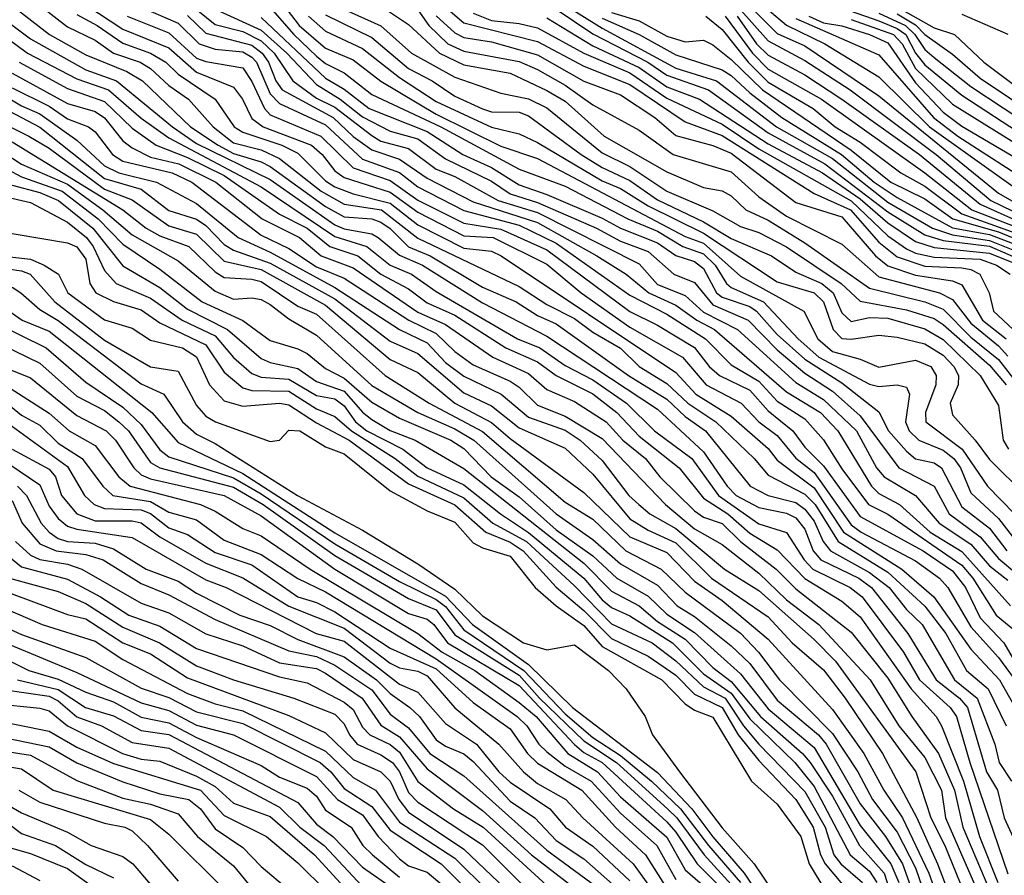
# Model space of a CAD drawing. Header units: metres. Extents: x -51132 to -49532, y -231222 to -229437.
# Tile 594 of 656: x -50220 to -50167, y -229826 to -229780. Entities that reach past the tile are written whole.
import ezdxf

# ---------------------------------------------------------------- set-up
doc = ezdxf.new("R2010")
doc.units = ezdxf.units.M
for name, color, linetype in [('CONTOUR_HALF', 8, 'Continuous'), ('CONTOUR_INDEX', 1, 'Continuous'), ('CONTOUR_INTER', 3, 'Continuous')]:
    doc.layers.add(name, color=color, linetype=linetype)

msp = doc.modelspace()

# ---------------------------------------------------------------- linework, layer by layer
at = {"layer": 'CONTOUR_HALF'}
for points, elevation in [([(-50222.58, -229777.645), (-50218.556, -229780.759), (-50216.58, -229781.854), (-50214.365, -229782.759), (-50213.52, -229783.259), (-50210.904, -229785.759), (-50209.402, -229786.759), (-50208.58, -229787.202), (-50207.08, -229787.654), (-50206.58, -229787.92), (-50203.58, -229790.088), (-50202.58, -229790.651), (-50201.08, -229790.756), (-50200.58, -229790.942), (-50200.08, -229791.279), (-50199.08, -229792.273), (-50197.904, -229792.759), (-50195.08, -229794.46), (-50193.252, -229795.259), (-50192.08, -229795.999), (-50191.08, -229796.449), (-50187.145, -229799.259), (-50185.08, -229800.535), (-50184.08, -229801.482), (-50182.971, -229802.259), (-50180.554, -229805.259), (-50179.58, -229805.769), (-50178.08, -229806.15), (-50177.58, -229806.514), (-50177.08, -229807.164), (-50176.596, -229808.259), (-50176.204, -229808.759), (-50174.08, -229809.934), (-50173.006, -229810.759), (-50172.08, -229811.956), (-50171.231, -229812.759), (-50169.462, -229815.759), (-50168.248, -229816.759), (-50167.29, -229819.259), (-50167.051, -229820.259), (-50166.372, -229821.259)], 39.5), ([(-50206.58, -229779.289), (-50205.312, -229780.759), (-50204.08, -229781.92), (-50203.58, -229782.325), (-50202.58, -229782.829), (-50201.08, -229784.014), (-50197.328, -229785.759), (-50193.08, -229788.061), (-50190.58, -229788.987), (-50187.192, -229790.759), (-50185.58, -229791.423), (-50184.2, -229792.259), (-50183.08, -229792.651), (-50182.454, -229793.259), (-50181.837, -229794.259), (-50181.58, -229794.482), (-50179.821, -229795.259), (-50177.948, -229797.259), (-50176.824, -229798.259), (-50174.08, -229799.726), (-50173.58, -229799.853), (-50172.58, -229799.768), (-50172.08, -229799.895), (-50171.908, -229800.259), (-50172.122, -229801.759), (-50171.93, -229802.259), (-50171.412, -229802.759), (-50170.08, -229803.31), (-50169.509, -229803.759), (-50169.151, -229804.259), (-50168.58, -229805.616), (-50167.08, -229807.015), (-50164.199, -229810.759)], 34.5), ([(-50203.08, -229779.162), (-50200.58, -229780.275), (-50198.915, -229781.759), (-50196.58, -229783.057), (-50194.08, -229783.925), (-50192.58, -229784.245), (-50191.58, -229784.73), (-50188.58, -229787.171), (-50187.08, -229787.918), (-50185.08, -229789.253), (-50182.58, -229790.327), (-50181.08, -229791.175), (-50180.08, -229791.487), (-50178.58, -229792.279), (-50175.611, -229794.259), (-50174.58, -229795.219), (-50172.08, -229795.693), (-50170.58, -229796.166), (-50170.08, -229796.478), (-50167.58, -229798.691), (-50166.672, -229799.759)], 32.5), ([(-50197.078, -229779.259), (-50196.08, -229780.11), (-50192.08, -229781.135), (-50189.58, -229782.474), (-50187.08, -229783.457), (-50184.08, -229785.493), (-50182.08, -229786.222), (-50177.08, -229789.382), (-50175.102, -229790.259), (-50173.58, -229792.021), (-50172.58, -229792.821), (-50171.08, -229793.323), (-50169.08, -229793.409), (-50168.58, -229793.498), (-50168.091, -229793.759), (-50167.586, -229794.759), (-50167.355, -229795.759), (-50165.74, -229797.259)], 30.5), ([(-50191.08, -229778.824), (-50188.58, -229780.414), (-50184.58, -229782.573), (-50182.381, -229783.259), (-50179.123, -229785.759), (-50176.08, -229787.476), (-50173.08, -229789.84), (-50170.664, -229791.259), (-50169.58, -229791.625), (-50167.58, -229791.921), (-50165.486, -229792.759)], 28.5), ([(-50181.211, -229779.259), (-50179.58, -229781.096), (-50177.58, -229782.155), (-50175.131, -229783.759), (-50170.472, -229787.259), (-50167.505, -229789.759), (-50164.58, -229791.165)], 25.5), ([(-50180.08, -229778.983), (-50178.58, -229780.24), (-50176.499, -229781.259), (-50173.58, -229783.045), (-50170.817, -229785.759), (-50164.08, -229790.572), (-50162.776, -229791.759), (-50161.051, -229793.759), (-50159.08, -229794.995), (-50158.05, -229796.259), (-50157.58, -229797.311), (-50156.899, -229798.259), (-50156.349, -229798.759), (-50154.58, -229799.864), (-50152.939, -229801.259), (-50151.622, -229802.759), (-50150.418, -229804.759), (-50148.64, -229806.259), (-50143.739, -229811.759), (-50143.02, -229812.759), (-50142.021, -229813.759), (-50141.114, -229815.759), (-50140.037, -229817.259), (-50139.515, -229820.259)], 24.5), ([(-50217.08, -229779.667), (-50215.964, -229780.259), (-50214.58, -229781.227), (-50213.083, -229781.759), (-50212.249, -229782.259), (-50211.58, -229782.897), (-50209.579, -229784.259), (-50208.534, -229785.759), (-50208.08, -229786.058), (-50205.957, -229786.759), (-50205.08, -229787.191), (-50203.58, -229788.684), (-50203.08, -229789.011), (-50202.08, -229789.404), (-50200.08, -229789.899), (-50198.58, -229791.074), (-50196.08, -229792.344), (-50194.58, -229792.509), (-50194.067, -229792.759), (-50184.58, -229799.094), (-50183.5, -229800.259), (-50181.58, -229801.453), (-50179.58, -229803.222), (-50179.08, -229803.856), (-50177.08, -229805.357), (-50175.486, -229807.759), (-50172.324, -229809.759), (-50170.582, -229811.259), (-50168.58, -229814.101), (-50167.023, -229815.759), (-50166.182, -229817.259)], 38.5), ([(-50214.345, -229779.759), (-50212.08, -229780.657), (-50210.58, -229782.026), (-50210.08, -229782.221), (-50208.08, -229782.55), (-50207.58, -229783.292), (-50206.894, -229784.759), (-50206.58, -229785.105), (-50203.84, -229786.259), (-50202.08, -229787.992), (-50200.08, -229788.678), (-50198.58, -229789.732), (-50196.08, -229790.986), (-50194.08, -229791.309), (-50191.58, -229792.427), (-50187.08, -229795.785), (-50185.58, -229796.518), (-50183.58, -229797.739), (-50182.776, -229798.759), (-50182.218, -229799.259), (-50180.58, -229800.055), (-50179.58, -229801.163), (-50178.239, -229802.259), (-50177.58, -229803.149), (-50176.58, -229804.146), (-50174.58, -229806.903), (-50171.172, -229808.759), (-50169.58, -229809.846), (-50168.867, -229810.759), (-50168.08, -229812.398), (-50166.787, -229813.759), (-50166.08, -229814.971)], 37.5), ([(-50211.08, -229779.72), (-50210.08, -229780.67), (-50207.58, -229781.327), (-50207.022, -229781.759), (-50206.674, -229782.259), (-50206.286, -229783.259), (-50205.93, -229783.759), (-50203.178, -229785.259), (-50202.08, -229786.283), (-50201.08, -229787.008), (-50199.58, -229787.515), (-50198.08, -229788.548), (-50195.58, -229789.828), (-50192.08, -229790.955), (-50188.877, -229792.759), (-50187.284, -229793.759), (-50186.041, -229794.759), (-50184.58, -229795.436), (-50183.437, -229796.259), (-50182.491, -229796.759), (-50178.58, -229800.133), (-50176.747, -229801.259), (-50175.791, -229802.259), (-50173.972, -229805.259), (-50173.58, -229805.648), (-50172.446, -229806.259), (-50170.784, -229807.759), (-50169.08, -229808.807), (-50166.431, -229811.759)], 36.5), ([(-50209.58, -229779.368), (-50207.08, -229780.513), (-50205.679, -229781.759), (-50204.08, -229783.471), (-50202.798, -229784.259), (-50201.58, -229785.222), (-50200.08, -229786), (-50198.58, -229786.408), (-50197.08, -229787.498), (-50194.58, -229788.702), (-50193.58, -229789.402), (-50192.08, -229789.859), (-50188.88, -229791.259), (-50187.58, -229791.973), (-50186.08, -229792.525), (-50184.695, -229793.759), (-50183.58, -229794.202), (-50182.58, -229795.425), (-50180.656, -229796.259), (-50179.08, -229797.852), (-50177.58, -229799.127), (-50176.08, -229800.099), (-50174.58, -229801.442), (-50172.484, -229804.259), (-50170.58, -229805.251), (-50169.758, -229806.759), (-50168.08, -229808), (-50167.08, -229809.183), (-50166.08, -229810.016)], 35.5), ([(-50204.513, -229779.759), (-50203.58, -229780.568), (-50201.58, -229781.502), (-50199.58, -229783.079), (-50197.58, -229784.387), (-50194.58, -229785.782), (-50193.08, -229786.132), (-50192.08, -229786.604), (-50188.58, -229788.692), (-50187.58, -229789.114), (-50186.08, -229790.043), (-50183.08, -229791.531), (-50179.08, -229794.162), (-50177.08, -229794.766), (-50176.569, -229795.259), (-50176.059, -229796.759), (-50175.58, -229797.238), (-50175.08, -229797.279), (-50173.58, -229797.066), (-50172.58, -229797.169), (-50171.08, -229797.534), (-50170.08, -229798.143), (-50169.501, -229798.759), (-50169.26, -229799.259), (-50169.269, -229799.759), (-50169.702, -229800.759), (-50169.58, -229801.393), (-50168.343, -229802.759), (-50167.58, -229803.804), (-50165.603, -229805.759)], 33.5), ([(-50198.58, -229779.413), (-50197.98, -229780.259), (-50196.958, -229781.259), (-50196.08, -229781.65), (-50193.08, -229782.215), (-50192.08, -229782.642), (-50190.58, -229783.496), (-50189.08, -229784.569), (-50186.58, -229785.934), (-50184.735, -229787.259), (-50181.58, -229788.193), (-50180.08, -229789.563), (-50178.58, -229790.601), (-50175.58, -229792.123), (-50173.58, -229793.897), (-50170.278, -229794.759), (-50169.58, -229795.129), (-50168.58, -229796.421), (-50167.08, -229797.645), (-50166.58, -229798.201)], 31.5), ([(-50191.58, -229779.854), (-50189.08, -229781.361), (-50186.58, -229782.537), (-50185.08, -229783.584), (-50183.298, -229784.259), (-50179.58, -229786.681), (-50176.629, -229788.259), (-50174.58, -229789.667), (-50173.08, -229790.965), (-50171.58, -229791.987), (-50170.58, -229792.315), (-50167.58, -229792.611), (-50166.08, -229793.21)], 29.5), ([(-50188.08, -229779.559), (-50186.58, -229780.012), (-50185.08, -229780.842), (-50184.08, -229781.145), (-50183.08, -229781.061), (-50182.58, -229781.316), (-50181.58, -229782.1), (-50179.89, -229783.759), (-50175.08, -229787.022), (-50172.924, -229788.759), (-50171.08, -229789.669), (-50169.569, -229790.759), (-50167.08, -229791.465), (-50165.08, -229792.29)], 27.5), ([(-50181.905, -229779.759), (-50180.434, -229781.759), (-50179.58, -229782.637), (-50176.688, -229784.259), (-50171.08, -229788.253), (-50168.521, -229790.259), (-50165.08, -229791.611)], 26.5), ([(-50177.375, -229779.759), (-50176.58, -229780.113), (-50175.58, -229780.286), (-50174.084, -229780.759), (-50173.08, -229781.203), (-50171.58, -229783.37), (-50170.08, -229784.959), (-50169.08, -229785.718), (-50166.08, -229787.483), (-50161.58, -229791.038), (-50160.58, -229792.178), (-50157.81, -229794.759), (-50155.917, -229797.259), (-50152.58, -229799.924), (-50150.876, -229801.759), (-50149.58, -229803.569), (-50148.544, -229804.759), (-50147.08, -229805.979), (-50144.58, -229808.783), (-50142.658, -229810.259), (-50142.179, -229810.759), (-50141.58, -229811.703), (-50139.75, -229813.759)], 23.5), ([(-50175.08, -229779.493), (-50173.58, -229780.002), (-50172.58, -229780.42), (-50172.106, -229780.759), (-50171.577, -229781.759), (-50171.08, -229782.39), (-50169.08, -229784.043), (-50165.58, -229786.313), (-50162.58, -229788.717), (-50159.681, -229790.759), (-50156.58, -229793.487), (-50156.08, -229793.981), (-50153.58, -229797.519), (-50152.08, -229798.677), (-50150.08, -229800.576), (-50148.811, -229802.259), (-50146.08, -229804.966), (-50144.58, -229806.745), (-50139.58, -229810.427)], 22.5), ([(-50172.58, -229779.625), (-50171.58, -229780.225), (-50171.08, -229780.744), (-50169.58, -229781.818), (-50168.08, -229783.112), (-50164.895, -229785.259)], 21.5), ([(-50169.08, -229779.651), (-50166.58, -229780.737)], 20.5), ([(-50221.793, -229780.259), (-50219.752, -229781.759), (-50217.08, -229783.147), (-50215.355, -229783.759), (-50213.58, -229785.294), (-50212.08, -229786.359), (-50207.08, -229789.017), (-50203.08, -229791.711), (-50201.353, -229792.259), (-50200.08, -229793.262), (-50198.921, -229793.759), (-50197.58, -229794.691), (-50193.17, -229797.259), (-50191.964, -229797.759), (-50190.58, -229798.705), (-50189.08, -229799.487), (-50187.258, -229800.759), (-50185.749, -229802.259), (-50183.71, -229803.759), (-50182.264, -229805.759), (-50180.08, -229807.303), (-50178.58, -229807.765), (-50177.633, -229809.259), (-50177.157, -229809.759), (-50175.137, -229810.759), (-50174.475, -229811.259), (-50172.238, -229814.259), (-50171.371, -229815.759), (-50169.713, -229817.259), (-50169.356, -229817.759), (-50168.64, -229820.259), (-50166.58, -229826.29)], 40.5), ([(-50220.58, -229782.849), (-50217.58, -229784.5), (-50216.08, -229784.929), (-50215.58, -229785.27), (-50214.58, -229786.527), (-50214.08, -229786.902), (-50213.08, -229787.402), (-50211.534, -229787.759), (-50209.54, -229788.759), (-50207.015, -229790.759), (-50204.994, -229791.759), (-50203.821, -229792.759), (-50202.08, -229793.409), (-50198.58, -229795.823), (-50197.08, -229796.493), (-50194.51, -229798.259), (-50192.58, -229799.142), (-50191.58, -229800.021), (-50190.08, -229800.663), (-50188.358, -229801.759), (-50187.459, -229802.759), (-50186.239, -229803.759), (-50185.447, -229804.759), (-50183.58, -229806.599), (-50183.08, -229806.938), (-50182.08, -229807.281), (-50181.08, -229808.268), (-50179.134, -229809.759), (-50178.08, -229810.827), (-50175.08, -229813.176), (-50173.08, -229815.668), (-50171.786, -229817.759), (-50170.346, -229819.759), (-50169.468, -229821.759), (-50169.021, -229823.759), (-50166.905, -229828.759)], 41.5), ([(-50222.08, -229783.427), (-50220.08, -229784.616), (-50219.08, -229785.052), (-50217.08, -229786.479), (-50215.58, -229787.869), (-50214.798, -229788.259), (-50212.755, -229788.759), (-50210.58, -229789.92), (-50208.325, -229791.759), (-50206.58, -229792.57), (-50203.08, -229794.473), (-50199.58, -229796.765), (-50198.08, -229797.476), (-50197.08, -229798.548), (-50196.08, -229799.297), (-50194.059, -229800.259), (-50192.58, -229801.507), (-50190.58, -229802.214), (-50189.77, -229802.759), (-50188.58, -229803.871), (-50187.126, -229805.759), (-50186.585, -229806.259), (-50185.999, -229806.759), (-50184.58, -229807.551), (-50181.945, -229809.759), (-50180.08, -229810.921), (-50177.08, -229813.58), (-50175.92, -229814.759), (-50171.572, -229820.759), (-50170.749, -229823.259), (-50169.99, -229824.759), (-50168.563, -229828.259)], 42.5), ([(-50222.08, -229785.069), (-50219.676, -229786.259), (-50218.58, -229786.926), (-50215.58, -229789.145), (-50214.08, -229789.714), (-50212.08, -229791.139), (-50210.58, -229791.592), (-50209.08, -229793.055), (-50207.08, -229793.498), (-50203.58, -229795.435), (-50200.08, -229798.378), (-50198.58, -229799.098), (-50196.58, -229800.759), (-50194.58, -229801.812), (-50193.58, -229802.669), (-50189.58, -229805.594), (-50187.08, -229808.008), (-50185.08, -229808.862), (-50183.58, -229810.409), (-50182.08, -229811.463), (-50179.58, -229813.553), (-50176.08, -229817.382), (-50174.391, -229819.759), (-50173.295, -229821.759), (-50172.294, -229823.259), (-50170.862, -229826.259), (-50169.251, -229830.759)], 43.5), ([(-50221.08, -229787.138), (-50220.08, -229787.778), (-50217.58, -229788.877), (-50215.666, -229790.259), (-50214.08, -229791.627), (-50211.58, -229793.026), (-50209.58, -229794.671), (-50208.58, -229795.103), (-50207.58, -229795.045), (-50207.08, -229795.131), (-50206.58, -229795.403), (-50205.58, -229796.187), (-50204.08, -229797.067), (-50201.08, -229799.794), (-50198.581, -229801.259), (-50196.58, -229802.14), (-50195.55, -229802.759), (-50191.08, -229806.759), (-50189.08, -229808.161), (-50187.58, -229809.476), (-50185.58, -229810.629), (-50184.505, -229811.759), (-50183.58, -229812.329), (-50181.58, -229813.926), (-50180.58, -229814.873), (-50179.08, -229816.867), (-50176.855, -229818.759), (-50176.426, -229819.259), (-50174.58, -229822.503), (-50173.206, -229824.259), (-50172.285, -229825.759), (-50170.145, -229831.759)], 44.5), ([(-50220.58, -229788.918), (-50219.08, -229789.316), (-50218.072, -229789.759), (-50216.205, -229791.259), (-50214.58, -229793.295), (-50212.58, -229794.483), (-50211.08, -229795.645), (-50208.896, -229796.759), (-50207.08, -229798.33), (-50206.58, -229798.55), (-50205.08, -229798.872), (-50204.08, -229799.574), (-50202.58, -229800.1), (-50201.58, -229801.25), (-50201.08, -229801.647), (-50200.08, -229802.232), (-50198.721, -229802.759), (-50196.08, -229804.296), (-50189.58, -229809.442), (-50188.08, -229810.952), (-50186.58, -229811.755), (-50185.58, -229812.595), (-50184.08, -229813.553), (-50182.58, -229815.09), (-50181.58, -229815.855), (-50179.985, -229817.759), (-50177.709, -229819.759), (-50177.294, -229820.259), (-50176.08, -229822.083), (-50174.627, -229824.759), (-50173.29, -229826.259), (-50172.323, -229829.259)], 45.5), ([(-50220.58, -229791.541), (-50217.58, -229792.058), (-50217.08, -229792.276), (-50216.58, -229792.932), (-50216.377, -229794.259), (-50216.04, -229794.759), (-50215.08, -229795.244), (-50213.58, -229795.699), (-50212.58, -229796.389), (-50210.08, -229797.591), (-50209.08, -229799.072), (-50208.08, -229799.931), (-50207.58, -229800.071), (-50205.58, -229800.106), (-50204.08, -229801.057), (-50203.08, -229801.481), (-50202.17, -229802.259), (-50199.81, -229803.759), (-50198.58, -229804.72), (-50196.08, -229805.894), (-50194.517, -229807.259), (-50192.687, -229808.259), (-50190.08, -229810.667), (-50188.08, -229812.722), (-50185.87, -229813.759), (-50184.58, -229814.731), (-50183.08, -229816.138), (-50181.909, -229816.759), (-50180.913, -229818.259), (-50180.08, -229819.249), (-50177.58, -229821.833), (-50176.493, -229823.759), (-50176.012, -229825.259), (-50175.64, -229825.759), (-50174.453, -229826.759)], 46.5), ([(-50221.58, -229793.365), (-50220.08, -229793.578), (-50219.609, -229793.759), (-50218.274, -229795.259), (-50215.58, -229797.329), (-50213.08, -229798.782), (-50211.58, -229799.019), (-50210.58, -229800.881), (-50210.08, -229801.454), (-50209.549, -229801.759), (-50206.58, -229802.828), (-50206.08, -229802.758), (-50205.58, -229802.228), (-50204.98, -229802.259), (-50203.58, -229803.119), (-50202.58, -229803.508), (-50200.08, -229805.512), (-50198.08, -229806.598), (-50196.58, -229807.22), (-50195.58, -229808.327), (-50195.08, -229808.606), (-50193.58, -229809.06), (-50192.22, -229810.759), (-50191.079, -229811.759), (-50189.58, -229812.826), (-50188.58, -229813.953), (-50185.342, -229815.759), (-50184.08, -229817.061), (-50183.58, -229817.418), (-50182.58, -229817.789), (-50180.476, -229821.259), (-50179.08, -229822.52), (-50177.806, -229824.259), (-50177.349, -229825.759), (-50176.443, -229827.259)], 47.5), ([(-50221.08, -229795.529), (-50220.04, -229796.259), (-50218.58, -229796.853), (-50212.999, -229801.259), (-50211.58, -229802.89), (-50208.08, -229804.564), (-50203.08, -229807.791), (-50197.08, -229811.222), (-50195.617, -229812.759), (-50192.58, -229814.935), (-50190.186, -229817.259), (-50185.58, -229820.803), (-50183.709, -229822.759), (-50182.58, -229824.287), (-50180.885, -229826.259), (-50179.885, -229827.759)], 48.5), ([(-50221.816, -229797.259), (-50219.08, -229798.587), (-50217.08, -229800.368), (-50215.58, -229801.152), (-50214.791, -229801.759), (-50214.28, -229802.259), (-50213.08, -229803.975), (-50212.58, -229804.267), (-50208.58, -229805.32), (-50206.965, -229806.259), (-50203.08, -229809.014), (-50199.08, -229811.357), (-50197.58, -229811.973), (-50196.58, -229813.324), (-50193.08, -229815.511), (-50191.98, -229816.759), (-50189.58, -229819.068), (-50187.803, -229820.259), (-50185.034, -229822.759), (-50184.532, -229823.259), (-50183.054, -229825.259), (-50181.58, -229826.865)], 49.5), ([(-50222.58, -229798.748), (-50218.58, -229801.289), (-50217.49, -229802.259), (-50216.08, -229803.06), (-50214.794, -229804.759), (-50214.19, -229805.259), (-50210.374, -229806.259), (-50209.58, -229806.615), (-50208.08, -229807.563), (-50207.08, -229807.96), (-50204.411, -229809.759), (-50198.58, -229813.26), (-50197.264, -229814.259), (-50195.483, -229815.259), (-50193.08, -229816.988), (-50192.162, -229817.759), (-50190.436, -229819.759), (-50188.827, -229820.759), (-50187.58, -229822.123), (-50185.08, -229824.312), (-50184.08, -229826.085), (-50182.719, -229827.259)], 50.5), ([(-50222.58, -229800.578), (-50217.58, -229804.184), (-50216.664, -229805.759), (-50216.13, -229806.259), (-50215.58, -229806.479), (-50213.58, -229806.548), (-50213.08, -229806.733), (-50212.08, -229807.511), (-50211.08, -229807.874), (-50209.58, -229808.861), (-50207.58, -229809.533), (-50205.096, -229811.259), (-50204.08, -229811.573), (-50203.08, -229812.075), (-50200.08, -229814.057), (-50197.58, -229815.174), (-50195.58, -229816.991), (-50193.58, -229818.418), (-50192.635, -229819.759), (-50192.08, -229820.292), (-50189.676, -229821.759), (-50187.857, -229823.759), (-50186.23, -229825.259), (-50185.08, -229827.088)], 51.5), ([(-50223.08, -229802.482), (-50219.08, -229805.193), (-50218.58, -229806.343), (-50218.08, -229807.014), (-50217.58, -229807.428), (-50217.08, -229807.597), (-50214.08, -229808.04), (-50210.08, -229810.348), (-50208.974, -229810.759), (-50204.093, -229813.259), (-50202.58, -229813.675), (-50199.58, -229815.993), (-50198.58, -229816.439), (-50197.08, -229818.139), (-50195.402, -229819.259), (-50194.191, -229820.759), (-50193.58, -229821.327), (-50191.421, -229822.759), (-50190.568, -229823.759), (-50189.08, -229824.791), (-50187.08, -229826.669)], 52.5), ([(-50220.58, -229806.036), (-50220.034, -229807.259), (-50219.08, -229808.386), (-50218.195, -229808.759), (-50216.58, -229808.96), (-50215.646, -229809.259), (-50213.58, -229810.531), (-50212.08, -229811.158), (-50209.58, -229812.495), (-50205.58, -229814.187), (-50204.08, -229814.509), (-50203.08, -229814.966), (-50201.08, -229816.305), (-50200.08, -229817.634), (-50199.08, -229818.378), (-50197.923, -229819.759), (-50196.08, -229820.974), (-50191.58, -229825.012), (-50188.58, -229827.213)], 53.5), ([(-50221.08, -229808.829), (-50220.08, -229809.644), (-50217.58, -229810.301), (-50215.784, -229811.259), (-50214.249, -229812.259), (-50212.58, -229812.858), (-50210.58, -229814.068), (-50206.08, -229815.613), (-50204.58, -229815.921), (-50202.58, -229816.973), (-50202.08, -229817.373), (-50201.58, -229818.334), (-50201.178, -229818.759), (-50200.08, -229819.277), (-50199.58, -229819.687), (-50198.58, -229821.278), (-50196.641, -229822.759), (-50195.033, -229823.759), (-50191.58, -229826.932)], 54.5), ([(-50221.58, -229810.74), (-50217.58, -229812.223), (-50216.58, -229812.456), (-50214.58, -229813.752), (-50213.08, -229814.348), (-50211.08, -229815.65), (-50205.58, -229817.709), (-50203.58, -229818.644), (-50202.08, -229820.091), (-50200.58, -229820.763), (-50200.082, -229821.259), (-50199.606, -229822.259), (-50199.08, -229822.954), (-50196.08, -229824.955), (-50193.08, -229827.806)], 55.5), ([(-50222.58, -229812.167), (-50220.08, -229813.314), (-50216.58, -229814.55), (-50213.58, -229816.216), (-50212.08, -229816.732), (-50210.58, -229817.498), (-50208.08, -229818.145), (-50203.87, -229820.259), (-50203.297, -229820.759), (-50202.58, -229821.655), (-50201.08, -229822.631), (-50200.08, -229823.931), (-50197.309, -229825.759), (-50195.58, -229827.495)], 56.5), ([(-50222.08, -229814.058), (-50219.683, -229815.259), (-50218.08, -229815.731), (-50216.58, -229816.433), (-50215.08, -229816.957), (-50213.58, -229817.791), (-50212.08, -229818.103), (-50210.58, -229818.895), (-50207.08, -229820.421), (-50206.08, -229821.051), (-50204.58, -229821.643), (-50204.08, -229822.084), (-50203.58, -229822.831), (-50202.202, -229823.759), (-50201.555, -229824.759), (-50201.034, -229825.259), (-50199.58, -229826.466)], 57.5), ([(-50221.08, -229816.297), (-50218.58, -229816.662), (-50218.08, -229816.899), (-50217.08, -229817.768), (-50215.732, -229818.259), (-50214.08, -229819.16), (-50212.08, -229819.475), (-50206.08, -229822.677), (-50204.977, -229823.759), (-50203.663, -229824.759), (-50201.58, -229826.975)], 58.5), ([(-50222.08, -229817.849), (-50218.58, -229818.557), (-50217.08, -229819.418), (-50215.08, -229820.305), (-50210.36, -229821.759), (-50209.08, -229823.135), (-50206.791, -229824.259), (-50205.08, -229825.688), (-50203.517, -229827.259)], 59.5), ([(-50221.58, -229819.539), (-50219.58, -229819.855), (-50217.08, -229821.231), (-50214.58, -229822.181), (-50213.08, -229822.506), (-50211.58, -229823.037), (-50210.535, -229824.259), (-50208.58, -229825.856), (-50207.58, -229827.072)], 60.5), ([(-50220.222, -229821.759), (-50219.08, -229822.406), (-50215.58, -229823.54), (-50214.465, -229823.759), (-50214.08, -229823.968), (-50213.243, -229824.759), (-50211.58, -229826.699)], 61.5), ([(-50221.194, -229823.259), (-50220.08, -229824.112), (-50218.226, -229824.759), (-50216.58, -229825.791), (-50215.08, -229826.511)], 62.5), ([(-50220.58, -229825.868), (-50219.08, -229826.652)], 63.5)]:
    msp.add_lwpolyline(points, dxfattribs=dict(at, elevation=elevation))
at = {"layer": 'CONTOUR_INDEX'}
for points, elevation in [([(-50180.526, -229779.259), (-50179.08, -229780.691), (-50177.58, -229781.36), (-50173.58, -229784.074), (-50167.08, -229789.361), (-50164.08, -229791.074)], 25), ([(-50221.58, -229779.499), (-50219.58, -229780.994), (-50216.58, -229782.667), (-50214.921, -229783.259), (-50211.894, -229785.759), (-50210.58, -229786.662), (-50206.58, -229788.615), (-50203.08, -229791.072), (-50202.58, -229791.296), (-50201.08, -229791.571), (-50200.722, -229791.759), (-50199.58, -229792.721), (-50198.33, -229793.259), (-50195.08, -229795.318), (-50191.58, -229797.113), (-50185.58, -229801.072), (-50183.08, -229803.401), (-50181.808, -229805.259), (-50181.305, -229805.759), (-50180.08, -229806.411), (-50178.58, -229806.722), (-50178.08, -229806.984), (-50177.58, -229807.6), (-50177.128, -229808.759), (-50176.712, -229809.259), (-50174.662, -229810.259), (-50173.973, -229810.759), (-50171.994, -229813.259), (-50170.464, -229815.759), (-50169.207, -229816.759), (-50168.768, -229817.259), (-50167.742, -229820.759), (-50167.14, -229821.759), (-50166.774, -229823.259), (-50166.093, -229824.759)], 40), ([(-50207.08, -229779.829), (-50203.58, -229783.111), (-50202.58, -229783.709), (-50201.227, -229784.759), (-50198.08, -229786.006), (-50196.135, -229787.259), (-50194.58, -229787.963), (-50193.08, -229788.914), (-50191.58, -229789.426), (-50188.58, -229790.712), (-50187.58, -229791.261), (-50185.58, -229792.06), (-50184.58, -229792.75), (-50183.58, -229793.076), (-50183.08, -229793.452), (-50182.378, -229794.759), (-50182.08, -229795), (-50180.58, -229795.512), (-50180.201, -229795.759), (-50179.08, -229797.02), (-50177.58, -229798.369), (-50175.58, -229799.649), (-50173.58, -229801.229), (-50173.052, -229802.259), (-50172.08, -229803.358), (-50171.58, -229803.774), (-50170.58, -229803.989), (-50170.169, -229804.259), (-50169.08, -229806.377), (-50167.58, -229807.54), (-50166.639, -229808.759)], 35), ([(-50195.58, -229779.587), (-50194.58, -229779.987), (-50193.08, -229780.148), (-50192.08, -229780.396), (-50189.58, -229781.768), (-50187.08, -229782.835), (-50185.08, -229784.208), (-50182.08, -229785.609), (-50180.08, -229786.954), (-50175.08, -229789.768), (-50173.08, -229791.668), (-50172.08, -229792.385), (-50171.58, -229792.617), (-50170.58, -229792.829), (-50168.08, -229792.935), (-50167.193, -229793.259), (-50166.458, -229793.759)], 30), ([(-50221.58, -229787.68), (-50220.08, -229788.465), (-50217.868, -229789.259), (-50215.919, -229790.759), (-50214.58, -229792.128), (-50212.58, -229793.476), (-50210.278, -229795.259), (-50208.08, -229796.264), (-50206.58, -229797.363), (-50205.08, -229797.798), (-50204.58, -229798.057), (-50203.58, -229798.882), (-50202.58, -229799.389), (-50201.08, -229800.708), (-50199.58, -229801.574), (-50196.793, -229802.759), (-50196.08, -229803.207), (-50194.605, -229804.759), (-50193.08, -229805.834), (-50191.08, -229807.629), (-50189.08, -229809.033), (-50187.777, -229810.259), (-50186.08, -229811.224), (-50185.08, -229812.21), (-50183.58, -229813.202), (-50181.08, -229815.438), (-50179.58, -229817.349), (-50177.08, -229819.432), (-50174.58, -229823.672), (-50172.928, -229825.759), (-50172.49, -229826.759)], 45), ([(-50221.08, -229798.784), (-50219.58, -229799.388), (-50217.08, -229801.422), (-50215.484, -229802.259), (-50214.977, -229802.759), (-50213.991, -229804.259), (-50213.58, -229804.64), (-50213.08, -229804.855), (-50209.08, -229805.765), (-50207.08, -229806.86), (-50203.08, -229809.77), (-50199.08, -229812.175), (-50198.08, -229812.47), (-50197.718, -229812.759), (-50196.974, -229813.759), (-50193.08, -229816.082), (-50190.08, -229819.269), (-50189.58, -229819.701), (-50188.576, -229820.259), (-50185.08, -229823.479), (-50184.58, -229824.027), (-50183.428, -229825.759), (-50181.932, -229827.259)], 50), ([(-50220.727, -229810.259), (-50218.08, -229810.967), (-50216.58, -229811.624), (-50214.58, -229812.915), (-50212.591, -229813.759), (-50210.58, -229815.001), (-50208.58, -229815.766), (-50205.297, -229816.759), (-50203.08, -229817.626), (-50202.58, -229818.158), (-50202.288, -229818.759), (-50201.866, -229819.259), (-50200.58, -229819.837), (-50199.959, -229820.259), (-50199.574, -229820.759), (-50199.08, -229821.877), (-50198.58, -229822.402), (-50195.08, -229824.723), (-50192.545, -229827.259)], 55), ([(-50221.58, -229818.788), (-50218.58, -229819.402), (-50217.08, -229820.266), (-50214.58, -229821.299), (-50212.58, -229821.951), (-50211.001, -229822.259), (-50210.364, -229822.759), (-50209.58, -229823.849), (-50208.08, -229824.873), (-50207.08, -229825.898), (-50204.08, -229828.434)], 60)]:
    msp.add_lwpolyline(points, dxfattribs=dict(at, elevation=elevation))
at = {"layer": 'CONTOUR_INTER'}
for points, elevation in [([(-50174.342, -229778.259), (-50170.58, -229780.391), (-50169.469, -229780.759), (-50167.874, -229782.259), (-50164.529, -229784.759)], 21), ([(-50219.585, -229778.759), (-50217.58, -229780.337), (-50216.08, -229781.066), (-50215.09, -229781.759), (-50213.643, -229782.259), (-50213.08, -229782.587), (-50212.08, -229783.523), (-50211.025, -229784.259), (-50209.682, -229785.759), (-50208.58, -229786.634), (-50207.08, -229787), (-50206.08, -229787.48), (-50203.821, -229789.259), (-50202.58, -229789.949), (-50200.556, -229790.259), (-50198.58, -229791.81), (-50193.08, -229794.423), (-50191.58, -229795.395), (-50190.08, -229796.153), (-50189.08, -229796.908), (-50187.58, -229797.774), (-50186.58, -229798.764), (-50185.08, -229799.687), (-50183.934, -229800.759), (-50182.421, -229801.759), (-50180.345, -229803.759), (-50179.58, -229804.666), (-50177.58, -229805.7), (-50177.034, -229806.259), (-50175.787, -229808.259), (-50173.08, -229809.922), (-50171.08, -229811.762), (-50169.939, -229813.259), (-50168.819, -229815.259), (-50167.637, -229816.259), (-50166.674, -229818.259)], 39), ([(-50201.58, -229778.525), (-50199.08, -229780.206), (-50197.413, -229781.759), (-50196.08, -229782.39), (-50193.58, -229782.844), (-50191.58, -229783.784), (-50190.58, -229784.376), (-50188.47, -229786.259), (-50185.08, -229788.193), (-50183.08, -229789.049), (-50182.08, -229789.229), (-50181.58, -229789.508), (-50180.787, -229790.259), (-50179.58, -229790.816), (-50177.58, -229792.047), (-50174.08, -229794.51), (-50171.08, -229795.257), (-50170.08, -229795.652), (-50168.58, -229797.178), (-50167.08, -229798.385), (-50166.025, -229799.759)], 32), ([(-50216.58, -229779.135), (-50214.58, -229780.454), (-50212.08, -229781.481), (-50210.58, -229782.794), (-50208.58, -229783.608), (-50208.085, -229784.259), (-50207.58, -229785.315), (-50206.965, -229785.759), (-50204.345, -229786.759), (-50203.76, -229787.259), (-50203.08, -229788.156), (-50202.58, -229788.504), (-50200.08, -229789.31), (-50198.58, -229790.386), (-50196.08, -229791.672), (-50194.49, -229791.759), (-50191.58, -229793.204), (-50189.728, -229794.759), (-50187.08, -229796.634), (-50184.218, -229798.259), (-50182.933, -229799.759), (-50181.043, -229800.759), (-50180.084, -229801.759), (-50179.08, -229802.501), (-50178.08, -229803.733), (-50177.08, -229804.523), (-50175.08, -229807.36), (-50174.538, -229807.759), (-50171.58, -229809.307), (-50170.292, -229810.259), (-50169.838, -229810.759), (-50168.58, -229812.889), (-50167.08, -229814.563), (-50165.834, -229816.259)], 38), ([(-50213.58, -229779.268), (-50211.58, -229780.134), (-50210.44, -229781.259), (-50209.58, -229781.538), (-50208.08, -229781.699), (-50207.58, -229781.974), (-50207.33, -229782.259), (-50206.58, -229783.963), (-50206.08, -229784.499), (-50203.58, -229785.66), (-50201.58, -229787.513), (-50199.58, -229788.239), (-50198.58, -229789.007), (-50196.08, -229790.295), (-50193.08, -229791.092), (-50191.08, -229792.079), (-50187.08, -229794.891), (-50185.08, -229795.93), (-50182.972, -229797.259), (-50181.58, -229798.671), (-50180.08, -229799.555), (-50179.08, -229800.654), (-50177.58, -229801.598), (-50176.58, -229802.752), (-50175.58, -229804.325), (-50174.13, -229806.259), (-50173.08, -229806.776), (-50169.08, -229809.548), (-50168.481, -229810.259), (-50167.218, -229812.259), (-50165.992, -229813.259)], 37), ([(-50211.08, -229778.996), (-50209.58, -229780.213), (-50208.08, -229780.594), (-50207.08, -229781.085), (-50206.367, -229781.759), (-50205.366, -229783.259), (-50204.08, -229784.206), (-50203.08, -229784.686), (-50201.08, -229786.228), (-50200.58, -229786.531), (-50199.08, -229786.941), (-50197.58, -229788.055), (-50196.58, -229788.452), (-50194.229, -229789.759), (-50192.08, -229790.41), (-50186.58, -229793.199), (-50185.58, -229794.308), (-50184.08, -229794.916), (-50183.08, -229795.81), (-50181.234, -229796.759), (-50178.08, -229799.642), (-50176.58, -229800.551), (-50174.778, -229802.259), (-50173.693, -229804.259), (-50173.287, -229804.759), (-50171.589, -229805.759), (-50170.304, -229807.259), (-50168.58, -229808.41), (-50167.58, -229809.572), (-50166.58, -229810.358)], 36), ([(-50206.08, -229778.85), (-50205.009, -229780.259), (-50203.58, -229781.496), (-50202.08, -229782.124), (-50200.58, -229783.285), (-50197.58, -229785.068), (-50194.08, -229786.816), (-50192.08, -229787.475), (-50184.08, -229791.704), (-50183.08, -229792.081), (-50181.08, -229793.857), (-50177.639, -229795.759), (-50176.887, -229797.259), (-50176.08, -229797.956), (-50174.58, -229798.368), (-50173.58, -229798.795), (-50171.58, -229798.417), (-50170.756, -229798.759), (-50170.457, -229799.259), (-50170.489, -229799.759), (-50171.043, -229801.259), (-50171.033, -229801.759), (-50169.053, -229803.259), (-50167.682, -229805.259), (-50166.222, -229806.759)], 34), ([(-50203.58, -229779.677), (-50201.08, -229780.915), (-50199.08, -229782.602), (-50197.794, -229783.259), (-50196.58, -229784.089), (-50195.08, -229784.776), (-50194.58, -229784.945), (-50193.08, -229784.962), (-50192.58, -229785.164), (-50189.719, -229787.259), (-50188.58, -229787.967), (-50187.08, -229788.677), (-50185.58, -229789.717), (-50183.08, -229790.91), (-50181.58, -229791.826), (-50179.39, -229792.759), (-50178.08, -229793.645), (-50176.667, -229794.259), (-50176.043, -229794.759), (-50175.58, -229795.849), (-50175.08, -229796.328), (-50174.08, -229796.108), (-50173.08, -229796.143), (-50171.08, -229796.727), (-50170.08, -229797.295), (-50168.086, -229799.259), (-50167.08, -229800.888), (-50166.837, -229802.759), (-50166.548, -229803.259)], 33), ([(-50197.58, -229779.738), (-50196.58, -229780.668), (-50196.08, -229780.913), (-50194.58, -229781.155), (-50192.08, -229781.848), (-50189.58, -229783.285), (-50187.58, -229784.018), (-50185.724, -229785.259), (-50184.58, -229786.231), (-50182.58, -229786.777), (-50181.58, -229787.183), (-50178.08, -229789.863), (-50175.58, -229790.65), (-50173.756, -229792.759), (-50173.08, -229793.309), (-50171.58, -229793.812), (-50169.58, -229794.111), (-50169.08, -229794.341), (-50167.953, -229796.259), (-50166.663, -229797.259)], 31), ([(-50191.08, -229779.38), (-50189.08, -229780.709), (-50186.098, -229782.259), (-50185.08, -229782.955), (-50182.81, -229783.759), (-50179.58, -229786.094), (-50176.497, -229787.759), (-50173.08, -229790.375), (-50171.08, -229791.626), (-50170.08, -229791.935), (-50167.58, -229792.24), (-50165.58, -229793.099)], 29), ([(-50188.58, -229779.86), (-50186.58, -229780.747), (-50184.58, -229781.858), (-50182.08, -229782.675), (-50181.58, -229782.97), (-50180.58, -229783.91), (-50178.829, -229785.259), (-50175.607, -229787.259), (-50173.826, -229788.759), (-50172.58, -229789.601), (-50169.58, -229791.237), (-50167.58, -229791.607), (-50165.58, -229792.354)], 28), ([(-50182.952, -229779.759), (-50182.08, -229780.486), (-50180.653, -229782.259), (-50179.58, -229783.341), (-50177.141, -229784.759), (-50175.946, -229785.759), (-50174.58, -229786.592), (-50172.381, -229788.259), (-50171.08, -229788.978), (-50169.08, -229790.474), (-50165.58, -229791.721)], 27), ([(-50181.267, -229779.759), (-50180.201, -229781.259), (-50179.58, -229781.865), (-50177.58, -229782.946), (-50175.58, -229784.255), (-50171.371, -229787.259), (-50168.08, -229789.948), (-50164.58, -229791.535)], 26), ([(-50178.08, -229779.876), (-50173.58, -229781.856), (-50170.617, -229785.259), (-50169.293, -229786.259), (-50165.08, -229788.976), (-50162.08, -229791.522), (-50161.08, -229792.696), (-50160.08, -229793.626), (-50158.58, -229794.73), (-50157.719, -229795.759), (-50156.425, -229797.759), (-50153.703, -229799.759), (-50152.58, -229800.747), (-50151.08, -229802.448), (-50149.578, -229804.759), (-50147.726, -229806.259), (-50144.58, -229809.805), (-50143.08, -229811.077), (-50141.229, -229813.259), (-50140.552, -229814.259), (-50140.137, -229815.259), (-50138.369, -229818.259)], 24), ([(-50173.58, -229779.596), (-50172.136, -229780.259), (-50171.614, -229780.759), (-50171.08, -229781.565), (-50170.58, -229782.001), (-50168.58, -229783.578), (-50165.08, -229785.895)], 22), ([(-50175.08, -229779.941), (-50172.782, -229780.759), (-50172.315, -229781.259), (-50171.58, -229782.589), (-50169.58, -229784.531), (-50166.001, -229786.759), (-50160.902, -229790.759), (-50156.828, -229794.759), (-50154.289, -229797.759), (-50152.412, -229799.259), (-50150.58, -229801.144), (-50147.58, -229804.653), (-50146.58, -229805.5), (-50144.58, -229807.764), (-50141.58, -229810.077), (-50139.138, -229812.759)], 23), ([(-50220.205, -229782.259), (-50217.58, -229783.678), (-50215.58, -229784.383), (-50214.08, -229785.83), (-50212.777, -229786.759), (-50211.08, -229787.423), (-50209.08, -229788.401), (-50206.08, -229790.505), (-50204.579, -229791.259), (-50203.344, -229792.259), (-50201.841, -229792.759), (-50200.58, -229793.757), (-50199.08, -229794.542), (-50198.08, -229795.314), (-50196.58, -229795.979), (-50193.808, -229797.759), (-50192.08, -229798.508), (-50191.08, -229799.261), (-50189.08, -229800.242), (-50187.785, -229801.259), (-50186.58, -229802.541), (-50184.408, -229804.259), (-50183.08, -229805.909), (-50181.77, -229806.759), (-50180.58, -229807.808), (-50179.08, -229808.714), (-50177.58, -229810.269), (-50175.58, -229811.494), (-50174.58, -229812.352), (-50171.82, -229816.259), (-50170.466, -229817.759), (-50170.177, -229818.259), (-50168.974, -229821.259), (-50168.106, -229824.259), (-50167.125, -229826.759)], 41), ([(-50220.58, -229783.639), (-50218.58, -229784.644), (-50217.58, -229785.323), (-50216.436, -229785.759), (-50216.08, -229786.032), (-50215.141, -229787.259), (-50214.58, -229787.625), (-50211.9, -229788.259), (-50210.841, -229788.759), (-50207.08, -229791.644), (-50205.58, -229792.355), (-50204.08, -229793.36), (-50202.58, -229793.976), (-50199.067, -229796.259), (-50197.58, -229796.966), (-50196.58, -229797.959), (-50195.58, -229798.667), (-50193.58, -229799.556), (-50193.08, -229799.88), (-50192.08, -229800.871), (-50190.58, -229801.46), (-50188.58, -229802.667), (-50185.149, -229806.259), (-50183.58, -229807.565), (-50182.08, -229808.427), (-50180.08, -229809.985), (-50178.58, -229811.422), (-50176.831, -229812.759), (-50174.053, -229815.759), (-50172.489, -229818.259), (-50171.08, -229819.983), (-50170.184, -229821.759), (-50169.959, -229823.259), (-50167.774, -229828.259)], 42), ([(-50222.08, -229784.202), (-50219.08, -229785.774), (-50215.58, -229788.562), (-50213.58, -229789.145), (-50212.08, -229790.304), (-50210.58, -229790.762), (-50210.08, -229791.115), (-50209.08, -229792.148), (-50208.58, -229792.459), (-50206.58, -229793.156), (-50203.08, -229795.1), (-50200.08, -229797.397), (-50198.58, -229798.052), (-50196.08, -229800.197), (-50194.58, -229800.903), (-50193.08, -229802.097), (-50190.58, -229803.195), (-50189.08, -229804.608), (-50187.08, -229807.035), (-50186.08, -229807.644), (-50184.58, -229808.325), (-50182.657, -229810.259), (-50179.58, -229812.348), (-50178.272, -229813.759), (-50176.58, -229815.218), (-50175.394, -229816.759), (-50173.373, -229819.759), (-50171.522, -229823.259), (-50170.384, -229825.759), (-50168.58, -229830.491)], 43), ([(-50220.58, -229786.577), (-50214.58, -229790.255), (-50213.32, -229791.259), (-50212.58, -229791.68), (-50210.992, -229792.259), (-50209.58, -229793.627), (-50209.08, -229793.942), (-50207.58, -229794.018), (-50207.08, -229794.155), (-50205.08, -229795.492), (-50204.08, -229795.93), (-50200.346, -229799.259), (-50197.968, -229800.759), (-50195.08, -229802.297), (-50190.58, -229806.121), (-50189.08, -229807.042), (-50187.305, -229808.759), (-50185.375, -229809.759), (-50184.08, -229811.005), (-50181.08, -229813.235), (-50180.109, -229814.259), (-50178.955, -229815.759), (-50176.08, -229818.684), (-50174.71, -229820.759), (-50173.917, -229822.259), (-50172.58, -229824.029), (-50171.58, -229825.966), (-50169.758, -229831.259)], 44), ([(-50221.08, -229789.524), (-50219.58, -229789.867), (-50217.58, -229790.925), (-50216.545, -229791.759), (-50216.185, -229792.259), (-50215.58, -229793.549), (-50214.939, -229794.259), (-50213.08, -229795.052), (-50211.366, -229796.259), (-50209.58, -229797.092), (-50208.58, -229798.284), (-50207.58, -229799.141), (-50207.08, -229799.346), (-50205.58, -229799.455), (-50204.08, -229800.335), (-50203.08, -229800.524), (-50202.58, -229800.905), (-50201.953, -229801.759), (-50201.338, -229802.259), (-50199.395, -229803.259), (-50198.077, -229804.259), (-50196.08, -229805.193), (-50194.093, -229806.759), (-50192.58, -229807.771), (-50189.58, -229810.248), (-50188.58, -229811.426), (-50188.08, -229811.838), (-50187.08, -229812.298), (-50184.772, -229813.759), (-50183.08, -229815.45), (-50181.58, -229816.482), (-50180.58, -229817.876), (-50178.139, -229820.259), (-50177.08, -229821.549), (-50175.134, -229825.259), (-50174.08, -229826.146), (-50173.691, -229826.759)], 46), ([(-50221.177, -229792.759), (-50219.58, -229792.948), (-50218.845, -229793.259), (-50218.078, -229793.759), (-50217.563, -229794.759), (-50215.58, -229796.234), (-50214.08, -229796.691), (-50213.08, -229797.342), (-50211.351, -229797.759), (-50210.58, -229798.243), (-50209.883, -229799.759), (-50209.08, -229800.623), (-50208.08, -229800.914), (-50206.08, -229800.755), (-50205.58, -229800.844), (-50204.08, -229801.817), (-50202.295, -229802.759), (-50199.08, -229805.134), (-50196.58, -229806.274), (-50194.886, -229807.759), (-50193.58, -229808.297), (-50192.859, -229808.759), (-50191.08, -229810.732), (-50189.58, -229812.011), (-50188.08, -229813.52), (-50186.08, -229814.478), (-50184.58, -229815.518), (-50183.58, -229816.552), (-50182.064, -229817.259), (-50181.212, -229818.759), (-50180.08, -229820.147), (-50178.08, -229822.255), (-50177.133, -229823.759), (-50176.738, -229825.259), (-50176.491, -229825.759), (-50175.08, -229827.426)], 47), ([(-50220.58, -229794.467), (-50220.107, -229794.759), (-50219.08, -229795.678), (-50218.08, -229796.272), (-50213.58, -229799.707), (-50212.365, -229800.259), (-50211.351, -229801.759), (-50210.58, -229802.443), (-50209.58, -229802.951), (-50205.103, -229805.759), (-50201.58, -229807.638), (-50198.58, -229809.467), (-50196.58, -229810.854), (-50195.08, -229812.292), (-50192.844, -229813.759), (-50191.58, -229814.142), (-50190.08, -229813.87), (-50188.237, -229815.259), (-50187.282, -229816.259), (-50186.246, -229817.759), (-50185.844, -229818.759), (-50184.391, -229820.759), (-50182.08, -229823.791), (-50180.335, -229825.759), (-50179.321, -229827.259)], 48), ([(-50221.58, -229796.363), (-50218.734, -229797.759), (-50216.58, -229799.61), (-50214.58, -229800.976), (-50213.58, -229801.918), (-50212.58, -229803.294), (-50212.08, -229803.662), (-50208.58, -229804.809), (-50207.08, -229805.666), (-50203.08, -229808.383), (-50199.58, -229810.438), (-50197.58, -229811.414), (-50197.08, -229811.791), (-50196.08, -229813.052), (-50192.822, -229815.259), (-50190.58, -229817.61), (-50189.08, -229818.896), (-50187.58, -229819.87), (-50185.908, -229821.259), (-50184.331, -229822.759), (-50182.821, -229824.759), (-50181.084, -229826.759)], 49), ([(-50220.866, -229800.759), (-50220.08, -229801.407), (-50219.08, -229801.95), (-50218.08, -229802.919), (-50216.78, -229803.759), (-50215.663, -229805.259), (-50215.12, -229805.759), (-50213.08, -229806.086), (-50212.08, -229806.669), (-50210.58, -229807.093), (-50209.08, -229808.188), (-50207.08, -229808.964), (-50205.08, -229810.266), (-50203.58, -229810.991), (-50197.58, -229814.622), (-50193.193, -229817.759), (-50192.663, -229818.259), (-50192.017, -229819.259), (-50191.58, -229819.674), (-50190.58, -229820.451), (-50189.173, -229821.259), (-50187.58, -229822.999), (-50185.619, -229824.759), (-50184.58, -229826.598)], 51), ([(-50220.576, -229803.259), (-50218.58, -229804.332), (-50218.23, -229804.759), (-50217.904, -229805.759), (-50217.079, -229806.759), (-50216.08, -229807.133), (-50214.08, -229807.138), (-50213.58, -229807.256), (-50212.58, -229808.008), (-50210.08, -229809.443), (-50208.08, -229810.235), (-50205.58, -229811.761), (-50202.58, -229812.972), (-50200.08, -229814.869), (-50199.58, -229815.124), (-50198.58, -229815.299), (-50198.08, -229815.55), (-50196.58, -229817.292), (-50194.183, -229819.259), (-50192.853, -229820.759), (-50192.08, -229821.383), (-50190.56, -229822.259), (-50189.633, -229823.259), (-50186.898, -229825.759), (-50185.814, -229827.259)], 52), ([(-50220.29, -229805.259), (-50219.805, -229805.759), (-50219.001, -229807.259), (-50218.581, -229807.759), (-50218.08, -229808.098), (-50217.58, -229808.256), (-50216.08, -229808.359), (-50215.08, -229808.664), (-50213.31, -229809.759), (-50211.58, -229810.408), (-50210.58, -229811.06), (-50208.228, -229812.259), (-50206.58, -229812.825), (-50205.08, -229813.582), (-50202.58, -229814.51), (-50200.826, -229815.759), (-50200.08, -229816.509), (-50199.009, -229817.259), (-50198.491, -229817.759), (-50197.58, -229819.016), (-50197.08, -229819.373), (-50196.08, -229819.791), (-50195.58, -229820.196), (-50193.58, -229822.353), (-50192.234, -229823.259), (-50191.08, -229824.489), (-50189.58, -229825.484), (-50187.08, -229827.694)], 53), ([(-50220.4, -229808.259), (-50219.58, -229809.008), (-50219.08, -229809.232), (-50217.58, -229809.495), (-50216.811, -229809.759), (-50213.58, -229811.6), (-50212.08, -229812.132), (-50210.08, -229813.262), (-50208.08, -229813.915), (-50206.08, -229814.839), (-50204.08, -229815.152), (-50203.58, -229815.401), (-50201.592, -229816.759), (-50200.58, -229818.23), (-50199.58, -229818.858), (-50198.08, -229820.59), (-50195.08, -229822.857), (-50192.407, -229825.259), (-50189.177, -229827.759)], 54), ([(-50222.58, -229811.215), (-50218.951, -229812.759), (-50216.08, -229813.677), (-50214.58, -229814.671), (-50211.08, -229816.507), (-50209.58, -229817.062), (-50208.08, -229817.44), (-50203.58, -229819.639), (-50202.08, -229821.065), (-50200.868, -229821.759), (-50199.58, -229823.488), (-50196.58, -229825.44), (-50194.752, -229827.259)], 56), ([(-50222.58, -229813.083), (-50217.08, -229815.36), (-50213.58, -229817.022), (-50212.08, -229817.427), (-50210.58, -229818.23), (-50208.58, -229818.751), (-50204.08, -229821.008), (-50202.932, -229822.259), (-50201.58, -229823.093), (-50200.724, -229824.259), (-50199.58, -229825.482), (-50199.08, -229825.855), (-50198.08, -229826.194), (-50196.227, -229827.759)], 57), ([(-50220.301, -229815.759), (-50218.08, -229816.289), (-50216.602, -229817.259), (-50215.08, -229817.724), (-50213.58, -229818.514), (-50212.08, -229818.735), (-50205.08, -229822.426), (-50204.08, -229823.595), (-50203.181, -229824.259), (-50201.58, -229825.93), (-50197.537, -229828.759)], 58), ([(-50221.58, -229817.055), (-50219.08, -229817.303), (-50218.58, -229817.455), (-50217.58, -229818.26), (-50214.594, -229819.759), (-50213.58, -229820.063), (-50212.58, -229820.171), (-50210.58, -229820.991), (-50209.58, -229821.558), (-50208.58, -229822.46), (-50206.58, -229823.179), (-50204.191, -229825.259), (-50200.988, -229828.759)], 59), ([(-50222.08, -229820.276), (-50220.08, -229820.587), (-50218.355, -229821.759), (-50213.08, -229823.35), (-50212.08, -229824.141), (-50208.956, -229827.259)], 61), ([(-50221.58, -229822.116), (-50220.08, -229822.988), (-50217.58, -229824.031), (-50216.298, -229824.759), (-50214.58, -229825.35), (-50214.035, -229825.759), (-50213.08, -229826.881)], 62), ([(-50221.58, -229824.633), (-50219.58, -229825.196), (-50217.58, -229826.008), (-50213.775, -229828.759)], 63)]:
    msp.add_lwpolyline(points, dxfattribs=dict(at, elevation=elevation))

doc.saveas('drawing.dxf')
